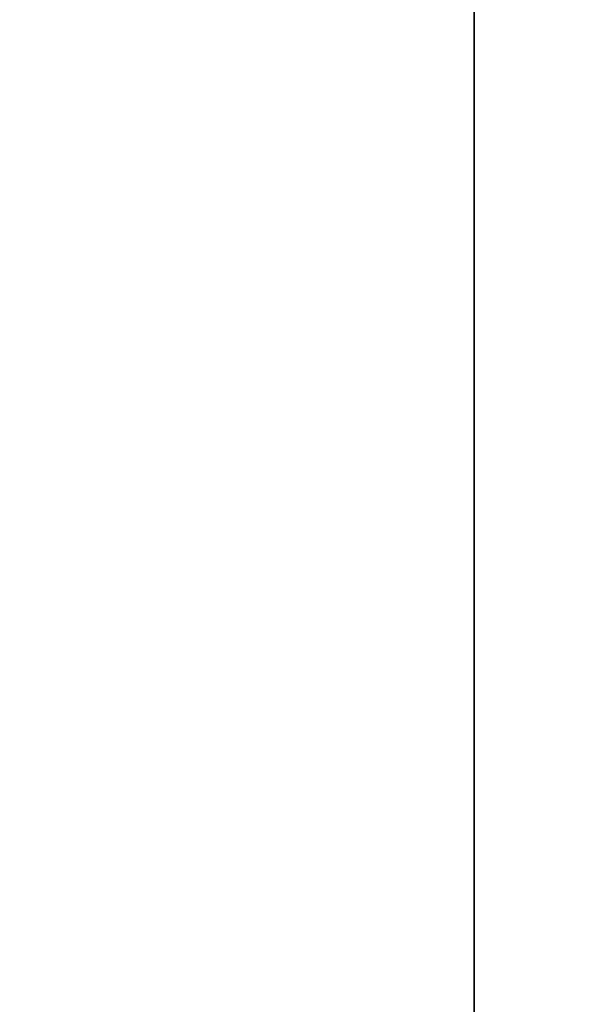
# Model space of a CAD drawing. Extents: x -48 to 48, y -49.6 to 48.
# Tile 870 of 890: x 40.3 to 41.2, y -2.5 to -1. Entities that reach past the tile are written whole.
import ezdxf

# ---------------------------------------------------------------- set-up
doc = ezdxf.new("R2010")
doc.units = 0

msp = doc.modelspace()

# ---------------------------------------------------------------- linework, layer by layer
at = {"layer": '11C1 [49]', "color": 1}
for points, invisible_edges in [([(41, -3, 46.5), (41, 3, 46.5), (31, 3, 46.5)], 12), ([(41, -3, 46.5), (31, 3, 46.5), (31, -3, 46.5)], 1), ([(31, -3, 46), (31, 3, 46), (41, 3, 46)], 12), ([(31, -3, 46), (41, 3, 46), (41, -3, 46)], 1), ([(41, 3, 63.625), (41, -3, 63.625), (31, -3, 63.625)], 12), ([(41, 3, 63.625), (31, -3, 63.625), (31, 3, 63.625)], 1), ([(31, 3, 64.125), (31, -3, 64.125), (41, -3, 64.125)], 12), ([(31, 3, 64.125), (41, -3, 64.125), (41, 3, 64.125)], 1), ([(41, -3, 46.5), (41, -3, 46), (41, 3, 46)], 12), ([(41, -3, 46.5), (41, 3, 46), (41, 3, 46.5)], 1), ([(41, 3, 63.625), (41, 3, 64.125), (41, -3, 64.125)], 12), ([(41, 3, 63.625), (41, -3, 64.125), (41, -3, 63.625)], 1)]:
    msp.add_3dface(points, dxfattribs=dict(at, invisible_edges=invisible_edges))
at = {"layer": '5B2 [24]', "color": 1}
for points, invisible_edges in [([(48, -3.495, 30.1), (6.0625, -3.495, 30.1), (6.0625, 3.495, 30.1)], 12), ([(48, -3.495, 30.1), (6.0625, 3.495, 30.1), (48, 3.495, 30.1)], 1), ([(48, 3.495, 46), (6.0625, 3.495, 46), (6.0625, -3.495, 46)], 12), ([(48, 3.495, 46), (6.0625, -3.495, 46), (48, -3.495, 46)], 1), ([(48, -0.8425, 30.53), (6.0625, -0.8425, 30.53), (6.0625, -3.495, 30.53)], 12), ([(48, -0.8425, 30.53), (6.0625, -3.495, 30.53), (48, -3.495, 30.53)], 1), ([(48, -3.495, 45.57), (6.0625, -3.495, 45.57), (6.0625, -0.8425, 45.57)], 12), ([(48, -3.495, 45.57), (6.0625, -0.8425, 45.57), (48, -0.8425, 45.57)], 1)]:
    msp.add_3dface(points, dxfattribs=dict(at, invisible_edges=invisible_edges))
at = {"layer": '6B2 [51]', "color": 1}
for points, invisible_edges in [([(44, -3.495, 64.1), (1, -3.495, 64.1), (1, 3.495, 64.1)], 12), ([(44, -3.495, 64.1), (1, 3.495, 64.1), (44, 3.495, 64.1)], 1), ([(44, 3.495, 80), (1, 3.495, 80), (1, -3.495, 80)], 12), ([(44, 3.495, 80), (1, -3.495, 80), (44, -3.495, 80)], 1), ([(44, -0.8425, 64.53), (1, -0.8425, 64.53), (1, -3.495, 64.53)], 12), ([(44, -0.8425, 64.53), (1, -3.495, 64.53), (44, -3.495, 64.53)], 1), ([(44, -3.495, 79.57), (1, -3.495, 79.57), (1, -0.8425, 79.57)], 12), ([(44, -3.495, 79.57), (1, -0.8425, 79.57), (44, -0.8425, 79.57)], 1)]:
    msp.add_3dface(points, dxfattribs=dict(at, invisible_edges=invisible_edges))

doc.saveas('drawing.dxf')
